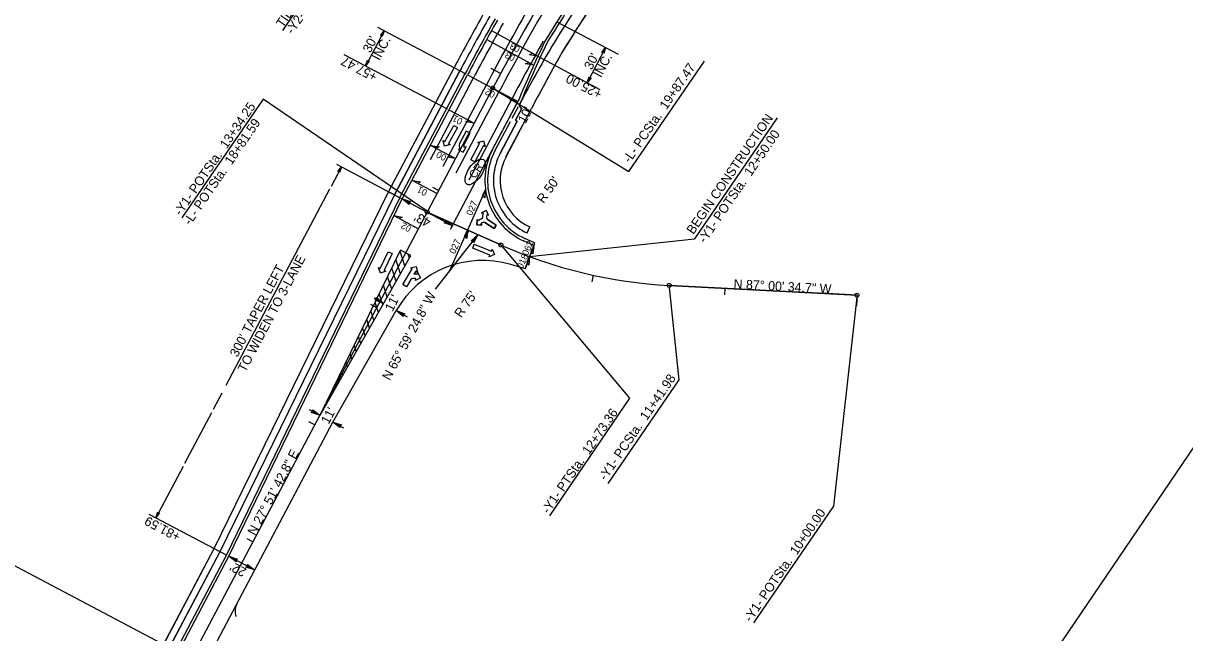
# Model space of a CAD drawing. Extents: x 1974386 to 1979988, y 776712 to 784860.
# Drawn here: x 1975893 to 1976770, y 778855 to 779315 of the extents above; entities that cross this region are included whole.
import ezdxf

# ---------------------------------------------------------------- set-up
doc = ezdxf.new("R2010")
doc.units = 0
for name, color, linetype in [('Prop Conc 2ft 6in Curb and Gutter', 7, 'Continuous'), ('Prop Conc 4in Sidewalk', 7, 'Continuous'), ('Prop Conc Drive Drop Type', 7, 'Continuous'), ('Prop Dimension', 7, 'Continuous'), ('Prop Dimension Text', 7, 'Continuous'), ('Prop EOT', 7, 'Continuous'), ('Prop Horizontal Alignment', 7, 'Continuous'), ('Prop Horizontal Alignment Direction Label', 7, 'Continuous'), ('Prop Horizontal Alignment Station Label', 7, 'Continuous'), ('Prop Horizontal Alignment Tick Large', 7, 'Continuous'), ('Prop Horizontal Alignment Tick Small', 7, 'Continuous'), ('Prop Lane Arrow CELL', 7, 'Continuous'), ('Prop Lane Lines', 7, 'Continuous'), ('Prop Superelevation  Arrow CELL', 7, 'Continuous'), ('Prop Superelevation Label', 7, 'Continuous'), ('Prop Terminator CELL', 7, 'Continuous'), ('Prop WCC CELL', 7, 'Continuous'), ('Sheet Layout Plan Border', 7, 'Continuous')]:
    doc.layers.add(name, color=color, linetype=linetype)

msp = doc.modelspace()

# ---------------------------------------------------------------- linework, layer by layer
at = {"layer": 'Prop Conc 2ft 6in Curb and Gutter'}
for p, q in [((1976176.94, 779183.27), (1976226.42, 779276.88)), ((1976267.54, 779254.1), (1976267.82, 779254.61)), ((1976248.79, 779218.62), (1976260.53, 779240.84)), ((1976046.19, 778913.46), (1976176.91, 779183.21)), ((1976278.79, 779149.05), (1976271.34, 779152.47)), ((1976278.79, 779149.04), (1976278.09, 779147.16)), ((1975951.57, 778734.47), (1976046.19, 778913.46))]:
    msp.add_line(p, q, dxfattribs=at)
for centre, radius, start, end in [((1977887.95, 778312.7), 1880.03, 146.39441, 148.32541), ((1977926.94, 778377.94), 1923.5, 150.73615, 152.1381), ((1977999.71, 778511.38), 1884.63, 155.26703, 156.77372), ((1976291.21, 779196.16), 48, 152.1381, 245.532)]:
    msp.add_arc(centre, radius, start, end, dxfattribs=at)
at = {"layer": 'Prop Conc 4in Sidewalk'}
for p, q in [((1976300.11, 779294), (1976300.16, 779293.96)), ((1976168.54, 779187.71), (1976218.02, 779281.32)), ((1976168.54, 779187.71), (1976218.02, 779281.32)), ((1976172.96, 779185.37), (1976222.44, 779278.98)), ((1976222.44, 779278.98), (1976172.96, 779185.37)), ((1976257.17, 779214.15), (1976276.4, 779250.51)), ((1976257.19, 779214.18), (1976276.4, 779250.51)), ((1976252.77, 779216.52), (1976265.68, 779240.95)), ((1976264.36, 779241.65), (1976265.68, 779240.95)), ((1976036.9, 778918.36), (1976168.54, 779187.71)), ((1976168.54, 779187.71), (1976172.96, 779185.37)), ((1976168.54, 779187.71), (1976172.96, 779185.37)), ((1976168.54, 779187.71), (1976172.96, 779185.37)), ((1976172.96, 779185.37), (1976168.54, 779187.71)), ((1976172.96, 779185.37), (1976041.23, 778915.84)), ((1976273.19, 779156.57), (1976275.27, 779161.12)), ((1976273.19, 779156.57), (1976275.27, 779161.12)), ((1975905.14, 778669.1), (1976036.9, 778918.36)), ((1976041.23, 778915.84), (1975909.56, 778666.77))]:
    msp.add_line(p, q, dxfattribs=at)
for points in [[(1976267.82, 779254.61), (1976267.45, 779252.84), (1976268.07, 779251.29), (1976269.03, 779250.49), (1976264.36, 779241.65), (1976265.68, 779240.95), (1976252.75, 779216.49)], [(1976264.36, 779241.65), (1976269.03, 779250.49), (1976268.67, 779250.71), (1976268.37, 779250.97), (1976268.07, 779251.29), (1976267.84, 779251.63), (1976267.68, 779251.95), (1976267.53, 779252.38), (1976267.45, 779252.84), (1976267.43, 779253.22), (1976267.49, 779253.72), (1976267.6, 779254.13), (1976267.69, 779254.35), (1976267.82, 779254.61)]]:
    msp.add_lwpolyline(points, dxfattribs=at)
msp.add_lwpolyline([(1976168.54, 779187.71), (1976172.96, 779185.37), (1976041.23, 778915.84), (1975909.56, 778666.77), (1975905.14, 778669.1), (1976036.9, 778918.36)], close=True, dxfattribs=at)
for centre, radius, start, end in [((1977887.95, 778312.7), 1875.53, 145.30706, 148.31707), ((1977887.95, 778312.7), 1875.53, 145.30706, 148.31707), ((1977887.95, 778312.7), 1866.53, 145.17716, 148.31707), ((1977887.95, 778312.7), 1866.53, 145.17716, 148.2836), ((1977926.94, 778377.94), 1933, 150.741, 152.1381), ((1977926.94, 778377.94), 1933, 150.741, 152.1381), ((1977926.94, 778377.94), 1928, 150.73846, 152.1381), ((1977926.94, 778377.94), 1928, 150.73846, 152.1381), ((1977923.7, 778357.55), 1883.26, 150.0498, 151.55371), ((1977923.7, 778357.55), 1883.26, 150.0498, 151.55371), ((1977944.84, 778369), 1887, 150.64656, 152.15047), ((1977944.84, 778369), 1887, 150.64656, 152.15047), ((1976291.21, 779196.16), 43.5, 152.1381, 245.532), ((1976291.21, 779196.16), 43.5, 152.1381, 245.532), ((1976291.21, 779196.16), 38.5, 152.1381, 245.532), ((1976291.21, 779196.16), 38.5, 152.1381, 245.532)]:
    msp.add_arc(centre, radius, start, end, dxfattribs=at)
at = {"layer": 'Prop Conc Drive Drop Type'}
msp.add_line((1976266.38, 779251.89), (1976261.7, 779243.05), dxfattribs=at)
at = {"layer": 'Prop Dimension'}
for p, q in [((1976088.75, 779309.33), (1976169.39, 779427.27)), ((1976160.14, 779311.91), (1976226.77, 779276.7)), ((1976295.61, 779315.94), (1976341.86, 779291.49)), ((1976165.17, 779309.26), (1976153.23, 779286.37)), ((1976332.38, 779296.5), (1976318.56, 779270.02)), ((1976134.73, 779291.42), (1976212.75, 779250.17)), ((1976281.22, 779289.95), (1976327.98, 779265)), ((1976132.93, 779206.53), (1976125.1, 779191.71)), ((1976129.19, 779208.51), (1976197.72, 779172.29)), ((1976123.97, 779189.58), (1976045.68, 779041.48)), ((1976178.71, 779182.33), (1976217.02, 779162.08)), ((1976203.93, 779114.16), (1976235.87, 779155.29)), ((1976157.54, 779107.56), (1976164.79, 779103.43)), ((1976174.35, 779097.98), (1976182.48, 779093.35)), ((1976042.62, 779035.7), (1976036.11, 779023.36)), ((1976034.73, 779020.76), (1976014.52, 778982.53)), ((1976108.47, 779023.33), (1976116.68, 779018.99)), ((1976126.4, 779013.85), (1976134.62, 779009.51)), ((1976013.38, 778980.38), (1975992.9, 778941.63)), ((1975987.65, 778944.4), (1976046.3, 778913.4)), ((1976047.96, 778912.52), (1976067.41, 778902.24))]:
    msp.add_line(p, q, dxfattribs=at)
at = {"layer": 'Prop EOT'}
for p, q in [((1976178.71, 779182.33), (1976228.19, 779275.94)), ((1976247.01, 779219.53), (1976266.01, 779255.48)), ((1976047.96, 778912.52), (1976178.71, 779182.33)), ((1976278.09, 779147.16), (1976270.5, 779150.65)), ((1976278.09, 779147.16), (1976271.6, 779129.57)), ((1976271.6, 779129.57), (1976260.79, 779132.77)), ((1976126.4, 779013.85), (1976174.35, 779097.98)), ((1975935.64, 778652.98), (1976126.4, 779013.85)), ((1975916.19, 778663.26), (1976047.96, 778912.52))]:
    msp.add_line(p, q, dxfattribs=at)
for centre, radius, start, end in [((1977887.95, 778312.7), 1882.03, 145.31005, 148.3291), ((1977926.94, 778377.94), 1921.5, 150.73307, 152.1381), ((1977999.71, 778511.38), 1886.63, 155.26335, 156.77128), ((1976291.21, 779196.16), 50, 152.1381, 245.532), ((1976239.51, 779060.85), 75, 73.52083, 150.32216), ((1976066.86, 778870.96), 14.14, 150.85359, 195.79693)]:
    msp.add_arc(centre, radius, start, end, dxfattribs=at)
at = {"layer": 'Prop Horizontal Alignment'}
for p, q in [((1975785.71, 778392.9), (1976247.2, 779265.9)), ((1976197.72, 779172.29), (1976253.34, 779147.51)), ((1976253.34, 779147.51), (1976197.72, 779172.29)), ((1976380.37, 779117.01), (1976522.16, 779109.6)), ((1976522.16, 779109.6), (1976380.37, 779117.01)), ((1976522.16, 779109.6), (1976494.79, 779111.03))]:
    msp.add_line(p, q, dxfattribs=at)
for centre, radius, start, end in [((1977926.94, 778377.94), 1900, 135.73946, 152.1381), ((1976399.05, 779474.62), 358.1, 245.99022, 267.00965), ((1976399.05, 779474.62), 358.1, 245.99022, 267.00965)]:
    msp.add_arc(centre, radius, start, end, dxfattribs=at)
at = {"layer": 'Prop Horizontal Alignment Station Label'}
for p, q in [((1976349.94, 779202.97), (1976407.06, 779286.35)), ((1976073.84, 779257.54), (1976012.47, 779167.97)), ((1976196.95, 779173.57), (1976073.84, 779257.54)), ((1976248.48, 779265.12), (1976349.94, 779202.97)), ((1976461.96, 779243.45), (1976399.42, 779152.17)), ((1976274.97, 779138.71), (1976399.42, 779152.17)), ((1976254.31, 779146.36), (1976350.41, 779031.92)), ((1976380.29, 779115.51), (1976387.59, 779045.79)), ((1976522.08, 779108.11), (1976504.42, 778950.36)), ((1976387.59, 779045.79), (1976334.12, 778967.48)), ((1976350.41, 779031.92), (1976289.91, 778943.04)), ((1976504.42, 778950.36), (1976444.01, 778862.21))]:
    msp.add_line(p, q, dxfattribs=at)
for centre in [(1976247.2, 779265.89), (1976197.72, 779172.29), (1976253.34, 779147.51), (1976380.37, 779117.01), (1976522.16, 779109.6)]:
    msp.add_circle(centre, 1.5, dxfattribs=at)
at = {"layer": 'Prop Horizontal Alignment Tick Large'}
for p, q in [((1976253.09, 779276.95), (1976246.04, 779280.74)), ((1976522.16, 779109.6), (1976521.74, 779101.62))]:
    msp.add_line(p, q, dxfattribs=at)
at = {"layer": 'Prop Horizontal Alignment Tick Small'}
for p, q in [((1976206.32, 779188.57), (1976201.9, 779190.9)), ((1976226.97, 779153.78), (1976229, 779158.35)), ((1976322.93, 779124.71), (1976321.87, 779119.82)), ((1976422.3, 779114.82), (1976422.03, 779109.83)), ((1976159.59, 779100.16), (1976155.17, 779102.49)), ((1976112.85, 779011.75), (1976108.43, 779014.09)), ((1976066.12, 778923.34), (1976061.7, 778925.68))]:
    msp.add_line(p, q, dxfattribs=at)
at = {"layer": 'Prop Lane Arrow CELL'}
for p, q in [((1976210.94, 779225.62), (1976217.8, 779237.83)), ((1976220.67, 779236.21), (1976213.81, 779224)), ((1976217.8, 779237.83), (1976220.67, 779236.21)), ((1976227.08, 779233.47), (1976222.15, 779224.14)), ((1976225.72, 779223.84), (1976230, 779231.92)), ((1976230, 779231.92), (1976227.08, 779233.47)), ((1976210.87, 779222.04), (1976209.63, 779226.36)), ((1976209.63, 779226.36), (1976210.94, 779225.62)), ((1976215.12, 779223.27), (1976210.87, 779222.04)), ((1976213.81, 779224), (1976215.12, 779223.27)), ((1976230.71, 779211.79), (1976237.2, 779224.2)), ((1976240.12, 779222.67), (1976233.64, 779210.26)), ((1976235.87, 779224.89), (1976240.08, 779226.25)), ((1976237.2, 779224.2), (1976235.87, 779224.89)), ((1976240.08, 779226.25), (1976241.45, 779221.98)), ((1976241.45, 779221.98), (1976240.12, 779222.67)), ((1976222.39, 779220.11), (1976220.97, 779219.67)), ((1976220.97, 779219.67), (1976224.84, 779217.57)), ((1976224.84, 779217.57), (1976226.99, 779221.53)), ((1976226.99, 779221.53), (1976225.57, 779221.09)), ((1976233.64, 779210.26), (1976230.71, 779211.79)), ((1976238.64, 779171.73), (1976242.25, 779173.54)), ((1976239.91, 779171.35), (1976238.64, 779171.73)), ((1976242.25, 779173.54), (1976243.98, 779169.98)), ((1976243.98, 779169.98), (1976242.71, 779170.36)), ((1976235.03, 779162.71), (1976235.28, 779166.7)), ((1976238.95, 779162.44), (1976235.03, 779162.71)), ((1976235.28, 779166.7), (1976236.12, 779165.68)), ((1976238.11, 779163.47), (1976238.95, 779162.44)), ((1976239.54, 779167.8), (1976239.27, 779167.4)), ((1976248.17, 779159.92), (1976241.27, 779164.52)), ((1976242.99, 779167.01), (1976249.84, 779162.44)), ((1976249.84, 779162.44), (1976248.17, 779159.92)), ((1976232.01, 779145.05), (1976233.23, 779148.11)), ((1976245.01, 779139.87), (1976232.01, 779145.05)), ((1976233.23, 779148.11), (1976246.23, 779142.93)), ((1976246.23, 779142.93), (1976246.79, 779144.33)), ((1976246.79, 779144.33), (1976248.57, 779140.28)), ((1976162.21, 779129.85), (1976168.27, 779142.47)), ((1976171.25, 779141.04), (1976165.19, 779128.42)), ((1976168.27, 779142.47), (1976171.25, 779141.04)), ((1976248.57, 779140.28), (1976244.46, 779138.47)), ((1976244.46, 779138.47), (1976245.01, 779139.87)), ((1976162.38, 779126.27), (1976160.86, 779130.5)), ((1976160.86, 779130.5), (1976162.21, 779129.85)), ((1976166.54, 779127.77), (1976162.38, 779126.27)), ((1976165.19, 779128.42), (1976166.54, 779127.77)), ((1976179.24, 779117.66), (1976186.3, 779129.52)), ((1976185.01, 779130.28), (1976189.3, 779131.33)), ((1976186.3, 779129.52), (1976185.01, 779130.28)), ((1976189.14, 779127.83), (1976187.68, 779125.38)), ((1976190.42, 779127.06), (1976189.14, 779127.83)), ((1976189.3, 779131.33), (1976190.42, 779127.06)), ((1976190.04, 779125.25), (1976190.44, 779126.7)), ((1976190.44, 779126.7), (1976192.62, 779122.84)), ((1976182.07, 779115.97), (1976179.24, 779117.66)), ((1976185.37, 779121.51), (1976182.07, 779115.97)), ((1976192.62, 779122.84), (1976188.76, 779120.66)), ((1976188.76, 779120.66), (1976189.14, 779122.06))]:
    msp.add_line(p, q, dxfattribs=at)
for points in [[(1976242.72, 779170.37), (1976243.98, 779169.98), (1976242.25, 779173.54), (1976238.64, 779171.73), (1976239.91, 779171.35)], [(1976236.12, 779165.68), (1976235.28, 779166.7), (1976235.03, 779162.71), (1976238.95, 779162.44), (1976238.1, 779163.46)], [(1976239.54, 779167.8), (1976239.27, 779167.4)], [(1976239.98, 779164.51), (1976239.98, 779164.51)], [(1976241.27, 779164.53), (1976248.17, 779159.92), (1976249.84, 779162.44), (1976243, 779167)], [(1976242.48, 779168.26), (1976242.48, 779168.26)]]:
    msp.add_lwpolyline(points, dxfattribs=at)
for centre, radius, start, end in [((1976227.09, 779222.42), 5.25, 160.81417, 206.12587), ((1976228.59, 779222.3), 3.27, 152.1381, 201.79627), ((1976246.42, 779168.87), 6.97, 159.15814, 188.85355), ((1976246.42, 779168.87), 6.97, 159.15814, 188.85355), ((1976246.42, 779168.87), 4, 157.91825, 188.8484), ((1976246.42, 779168.87), 4, 157.91825, 188.8484), ((1976240.92, 779160.63), 6.97, 103.72193, 133.57471), ((1976240.92, 779160.63), 6.97, 103.72193, 133.57471), ((1976240.92, 779160.63), 4, 103.72193, 134.93461), ((1976240.92, 779160.63), 4, 103.72193, 134.93461), ((1976240.65, 779162.34), 2.28, 74.21408, 107.21202), ((1976240.65, 779162.34), 2.28, 74.21408, 107.21202), ((1976244.74, 779168.47), 2.28, 185.35831, 220.12433), ((1976244.74, 779168.47), 2.28, 185.35831, 220.12433), ((1976187.15, 779119.71), 2.52, 98.28944, 134.60143), ((1976187.69, 779117.87), 4.43, 70.92596, 101.77952), ((1976188.58, 779121.05), 4.43, 70.80715, 101.68575)]:
    msp.add_arc(centre, radius, start, end, dxfattribs=at)
at = {"layer": 'Prop Lane Lines'}
for p, q in [((1976200.08, 779212.06), (1976232.61, 779273.61)), ((1976209.8, 779206.92), (1976242.34, 779268.47)), ((1976219.61, 779201.93), (1976252.06, 779263.33)), ((1976229.33, 779196.79), (1976261.79, 779258.18)), ((1976215.25, 779159.46), (1976266.21, 779255.85)), ((1976116.76, 779019.14), (1976177.54, 779143.5)), ((1976185.42, 779139.63), (1976177.54, 779143.5)), ((1976116.76, 779019.14), (1976185.42, 779139.63)), ((1976177.57, 779125.84), (1976174.1, 779136.46)), ((1976180.91, 779131.71), (1976177.25, 779142.91)), ((1976184.25, 779137.57), (1976183.23, 779140.71)), ((1976174.22, 779119.98), (1976170.94, 779130.01)), ((1976167.54, 779108.25), (1976164.64, 779117.11)), ((1976170.88, 779114.11), (1976167.79, 779123.56)), ((1976164.2, 779102.38), (1976161.49, 779110.66)), ((1976160.85, 779096.52), (1976158.34, 779104.21)), ((1976154.17, 779084.78), (1976152.03, 779091.31)), ((1976157.51, 779090.65), (1976155.18, 779097.76)), ((1976150.82, 779078.92), (1976148.88, 779084.86)), ((1976147.48, 779073.05), (1976145.73, 779078.42)), ((1976140.8, 779061.32), (1976139.42, 779065.52)), ((1976144.14, 779067.19), (1976142.58, 779071.97)), ((1976137.45, 779055.46), (1976136.27, 779059.07)), ((1976134.11, 779049.59), (1976133.12, 779052.62)), ((1976127.43, 779037.86), (1976126.82, 779039.72)), ((1976130.77, 779043.72), (1976129.97, 779046.17)), ((1976124.08, 779031.99), (1976123.66, 779033.27)), ((1976120.74, 779026.13), (1976120.51, 779026.82)), ((1976107.71, 779001.63), (1976107.54, 779002.13))]:
    msp.add_line(p, q, dxfattribs=at)
for radius, start, end in [(1894.5, 147.64977, 152.13802), (1905.5, 147.97195, 152.1381), (1916.5, 150.73307, 152.1381), (1883.5, 150.64291, 152.13802)]:
    msp.add_arc((1977926.94, 778377.94), radius, start, end, dxfattribs=at)
at = {"layer": 'Prop Superelevation  Arrow CELL'}
for p, q in [((1976242.58, 779302.65), (1976278.1, 779283.15)), ((1976246.26, 779309.32), (1976281.22, 779289.95)), ((1976172.45, 779169.67), (1976191.12, 779159.81))]:
    msp.add_line(p, q, dxfattribs=at)
for points in [[(1976278.1, 779283.15), (1976271.88, 779284.29), (1976274.05, 779285.38)], [(1976281.22, 779289.95), (1976275, 779291.11), (1976277.17, 779292.19)], [(1976266.21, 779255.85), (1976259.97, 779256.88), (1976262.12, 779258.01)], [(1976233.18, 779239.37), (1976226.94, 779240.41), (1976229.09, 779241.54)], [(1976200.49, 779222.72), (1976206.73, 779221.68), (1976204.58, 779220.56)], [(1976219.16, 779212.85), (1976212.92, 779213.89), (1976215.07, 779215.01)], [(1976186.47, 779196.2), (1976192.71, 779195.16), (1976190.56, 779194.03)], [(1976241.69, 779189.28), (1976241.07, 779182.99), (1976239.8, 779185.06)], [(1976172.45, 779169.67), (1976178.69, 779168.64), (1976176.54, 779167.51)], [(1976228.09, 779158.76), (1976227.48, 779152.46), (1976226.21, 779154.53)], [(1976278.09, 779147.16), (1976277.48, 779140.87), (1976276.21, 779142.94)], [(1976274.97, 779138.71), (1976274.36, 779132.41), (1976273.09, 779134.48)]]:
    msp.add_lwpolyline(points, close=True, dxfattribs=at)
at = {"layer": 'Prop Superelevation Label'}
for p, q in [((1976228.53, 779275.76), (1976266.21, 779255.85)), ((1976214.51, 779249.24), (1976233.18, 779239.37)), ((1976200.49, 779222.72), (1976219.16, 779212.85)), ((1976186.47, 779196.2), (1976205.14, 779186.33)), ((1976241.69, 779189.28), (1976214.45, 779128.13)), ((1976271.6, 779129.57), (1976278.09, 779147.16))]:
    msp.add_line(p, q, dxfattribs=at)
at = {"layer": 'Prop Terminator CELL'}
for points in [[(1976162.39, 779305.64), (1976165.17, 779309.26), (1976163.77, 779304.88), (1976163.33, 779305.76)], [(1976329.59, 779292.89), (1976332.38, 779296.5), (1976330.98, 779292.13), (1976330.54, 779293.01)], [(1976153.94, 779286.35), (1976151.15, 779282.73), (1976152.56, 779287.11), (1976153, 779286.23)], [(1976321.35, 779273.64), (1976318.56, 779270.02), (1976319.97, 779274.4), (1976320.41, 779273.51)], [(1976130.14, 779202.92), (1976132.93, 779206.53), (1976131.52, 779202.16), (1976131.09, 779203.04)], [(1976184.13, 779178.15), (1976178.71, 779182.33), (1976185.27, 779180.22), (1976183.95, 779179.57)], [(1976211.6, 779166.26), (1976217.02, 779162.08), (1976210.46, 779164.19), (1976211.78, 779164.85)], [(1976230.81, 779150.67), (1976235.87, 779155.29), (1976232.65, 779149.19), (1976232.23, 779150.61)], [(1976159.5, 779107.78), (1976164.79, 779103.43), (1976158.3, 779105.75), (1976159.64, 779106.36)], [(1976179.64, 779093.63), (1976174.35, 779097.98), (1976180.84, 779095.66), (1976179.5, 779095.05)], [(1976111.26, 779023.17), (1976116.68, 779018.99), (1976110.12, 779021.1), (1976111.44, 779021.76)], [(1976131.83, 779009.67), (1976126.4, 779013.85), (1976132.97, 779011.74), (1976131.64, 779011.08)], [(1975995.69, 778945.24), (1975992.9, 778941.63), (1975994.31, 778946), (1975994.74, 778945.12)], [(1976053.38, 778908.34), (1976047.96, 778912.52), (1976054.52, 778910.41), (1976053.19, 778909.75)], [(1976061.98, 778906.42), (1976067.41, 778902.24), (1976060.84, 778904.35), (1976062.17, 778905.01)]]:
    msp.add_lwpolyline(points, close=True, dxfattribs=at)
at = {"layer": 'Prop WCC CELL'}
msp.add_ellipse((1976233.89, 779202.72), major_axis=(6.3, 9.28), ratio=0.462467, dxfattribs=at)
at = {"layer": 'Sheet Layout Plan Border'}
for points in [[(1976403.86, 778445.65), (1977189.89, 779604.17), (1976321, 780193.69), (1975534.97, 779035.17)], [(1974902.37, 777845.23), (1975830.65, 777354.53), (1975830.65, 777354.53), (1976483.52, 778589.58), (1976483.52, 778589.58), (1975555.24, 779080.29), (1975555.24, 779080.29)]]:
    msp.add_lwpolyline(points, close=True, dxfattribs=at)

# ---------------------------------------------------------------- texts
at = {"layer": 'Prop Dimension'}
msp.add_text('+81.59', height=7, rotation=152.1381, dxfattribs=at).set_placement((1976012.28, 778929.5))
at = {"layer": 'Prop Dimension Text'}
for s, rotation, p in [('TIE TO EXIST.  48" SIDEWALK', 55.47578, (1976088.79, 779311.02)), ('-Y2- STA. 12+33.39', 55.47578, (1976096.1, 779305.99)), ("30'", 62.21751, (1976154.7, 779291.98)), ('INC.', 62.21751, (1976161.68, 779286.18)), ("30'", 62.21751, (1976321.87, 779279.15)), ('+57.47', 152.21751, (1976160.7, 779276.65)), ('INC.', 62.21751, (1976328.85, 779273.36)), ('+25.00', 152.21751, (1976330.41, 779263.54)), ("10'", 62.21751, (1976271.89, 779238.65)), ("R 50'", 54.69362, (1976285.57, 779178.4)), ("43'", 152.21751, (1976201.1, 779166.78)), ('TO WIDEN TO 3-LANE', 62.21751, (1976060.49, 779050.96)), ("300' TAPER LEFT", 62.21751, (1976054.4, 779062.33)), ("11'", 62.1381, (1976171.44, 779096.76)), ("R 75'", 54.69362, (1976223.3, 779092.09)), ("11'", 62.1381, (1976123.29, 779011.67)), ("22'", 152.21751, (1976061.83, 778902.83))]:
    msp.add_text(s, height=7, rotation=rotation, dxfattribs=at).set_placement(p)
at = {"layer": 'Prop Horizontal Alignment Direction Label'}
for s, rotation, p in [('N 87%%d 00\' 34.7" W', 357.00965, (1976428.83, 779114.74)), ('N 65%%d 59\' 24.8" W', 61.59146, (1976169.36, 779044.77)), ('N 27%%d 51\' 42.8" E', 62.1381, (1976067.81, 778927.74))]:
    msp.add_text(s, height=7, rotation=rotation, dxfattribs=at).set_placement(p)
at = {"layer": 'Prop Horizontal Alignment Station Label'}
for s, rotation, p in [('-L- PCSta.  19+87.47', 55.58051, (1976350.7, 779208.89)), ('-Y1- POTSta.  13+34.25', 55.5953, (1976011.62, 779169.05)), ('-L- POTSta.  18+81.59', 55.5953, (1976018.81, 779161.96)), ('BEGIN CONSTRUCTION', 55.5953, (1976398.66, 779155)), ('-Y1- POTSta.  12+50.00', 55.5953, (1976407.46, 779148.28)), ('-Y1- PCSta.  11+41.98', 55.58051, (1976332.36, 778969.11)), ('-Y1- PTSta.  12+73.36', 55.58051, (1976289.26, 778944.01)), ('-Y1- POTSta.  10+00.00', 55.58051, (1976441.98, 778862.37))]:
    msp.add_text(s, height=7, rotation=rotation, dxfattribs=at).set_placement(p)
at = {"layer": 'Prop Superelevation Label'}
for s, rotation, p in [('03', 151.23335, (1976264.67, 779290.17)), ('03', 151.00628, (1976268.3, 779296.76)), ('02', 152.1381, (1976249.6, 779262.53)), ('01', 152.1381, (1976224.99, 779242.37)), ('00', 152.1381, (1976212.81, 779215.08)), ('01', 152.1381, (1976198.29, 779188.62)), ('027', 65.99022, (1976231.39, 779169.28)), ('02', 152.1381, (1976186.16, 779161.36)), ('027', 65.99022, (1976218.62, 779140.32)), ('062', 65.99022, (1976273.57, 779139.1)), ('018', 65.99022, (1976269.59, 779129.1))]:
    msp.add_text(s, height=5, rotation=rotation, dxfattribs=at).set_placement(p)
at = {"layer": 'Prop WCC CELL'}
msp.add_text('CR', height=6, rotation=55.84408, dxfattribs=at).set_placement((1976233.69, 779197.16))

doc.saveas('drawing.dxf')
